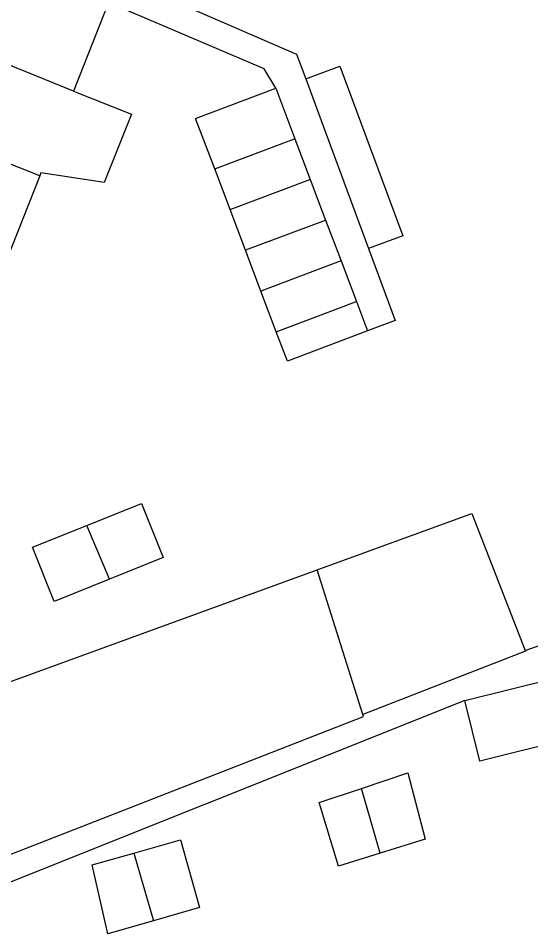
# Model space of a CAD drawing. Extents: x 161801 to 162379, y 382315 to 382832.
# Drawn here: x 162194.5 to 162222.7, y 382520.5 to 382570.8 of the extents above; entities that cross this region are included whole.
import ezdxf

# ---------------------------------------------------------------- set-up
doc = ezdxf.new("R2010")
doc.units = 0
doc.layers.add('IMGEO_Pand', color=7, linetype='Continuous')
doc.layers.add('IMGEO_Voetpad_open', color=7, linetype='Continuous')

msp = doc.modelspace()

# ---------------------------------------------------------------- linework, layer by layer
at = {"layer": 'IMGEO_Pand'}
for points in [[(162199.431, 382571.699), (162197.495, 382566.833)], [(162197.495, 382566.833), (162189.401, 382570.101)], [(162210.278, 382567.499), (162212.159, 382568.197), (162215.622, 382558.866), (162213.74, 382558.168)], [(162210.278, 382567.499), (162211.387, 382564.51), (162213.74, 382558.168)], [(162205.268, 382562.558), (162204.219, 382565.334), (162208.629, 382567.001)], [(162208.629, 382567.001), (162209.683, 382564.212)], [(162197.495, 382566.833), (162200.68, 382565.566), (162199.185, 382561.806), (162195.705, 382562.331), (162195.638, 382562.163)], [(162195.638, 382562.163), (162187.527, 382565.389)], [(162205.268, 382562.558), (162209.668, 382564.206), (162209.683, 382564.212)], [(162209.683, 382564.212), (162210.529, 382561.972)], [(162206.115, 382560.318), (162205.268, 382562.558)], [(162195.638, 382562.163), (162193.763, 382557.45)], [(162206.115, 382560.318), (162210.507, 382561.964), (162210.529, 382561.972)], [(162210.529, 382561.972), (162211.377, 382559.731)], [(162206.961, 382558.078), (162206.115, 382560.318)], [(162211.377, 382559.731), (162211.347, 382559.72), (162206.961, 382558.078)], [(162211.377, 382559.731), (162212.223, 382557.492)], [(162207.808, 382555.838), (162206.961, 382558.078)], [(162212.223, 382557.492), (162212.186, 382557.478), (162207.808, 382555.838)], [(162212.223, 382557.492), (162213.07, 382555.252)], [(162208.655, 382553.598), (162207.808, 382555.838)], [(162208.655, 382553.598), (162213.026, 382555.236), (162213.07, 382555.252)], [(162213.07, 382555.252), (162213.679, 382553.641)], [(162213.679, 382553.641), (162209.269, 382551.974), (162208.655, 382553.598)], [(162198.223, 382542.941), (162201.238, 382544.152), (162202.435, 382541.173), (162199.475, 382539.984)], [(162210.904, 382540.496), (162219.434, 382543.594), (162222.366, 382536.068)], [(162199.475, 382539.984), (162196.432, 382538.761), (162195.235, 382541.741), (162198.223, 382542.941)], [(162199.475, 382539.984), (162198.223, 382542.941)], [(162184.096, 382530.759), (162210.904, 382540.496)], [(162213.43, 382532.539), (162210.904, 382540.496)], [(162222.366, 382536.068), (162222.382, 382536.027), (162213.43, 382532.539)], [(162219.043, 382533.313), (162223.995, 382534.542)], [(162224.948, 382531.248), (162219.868, 382529.988), (162219.043, 382533.313)], [(162189.806, 382523.221), (162213.462, 382532.438), (162213.43, 382532.539)], [(162213.346, 382528.485), (162215.899, 382529.336), (162216.855, 382525.688), (162214.377, 382524.922)], [(162214.377, 382524.922), (162212.077, 382524.211), (162211.013, 382527.708), (162213.346, 382528.485)], [(162214.377, 382524.922), (162213.346, 382528.485)], [(162200.819, 382524.929), (162203.378, 382525.657), (162204.439, 382521.928), (162201.897, 382521.205)], [(162201.897, 382521.205), (162199.395, 382520.493), (162198.525, 382524.276), (162200.819, 382524.929)], [(162200.819, 382524.929), (162201.897, 382521.205)]]:
    msp.add_lwpolyline(points, dxfattribs=at)
at = {"layer": 'IMGEO_Voetpad_open'}
for points in [[(162192.384, 382576.394), (162209.772, 382568.862), (162210.278, 382567.499)], [(162208.629, 382567.001), (162207.999, 382568.054), (162199.431, 382571.699)], [(162213.74, 382558.168), (162215.209, 382554.209), (162213.679, 382553.641)], [(162222.366, 382536.068), (162223.492, 382536.468), (162229.569, 382538.732), (162233.563, 382540.22), (162242.855, 382544.044)], [(162219.043, 382533.313), (162190.372, 382521.886)]]:
    msp.add_lwpolyline(points, dxfattribs=at)

doc.saveas('drawing.dxf')
